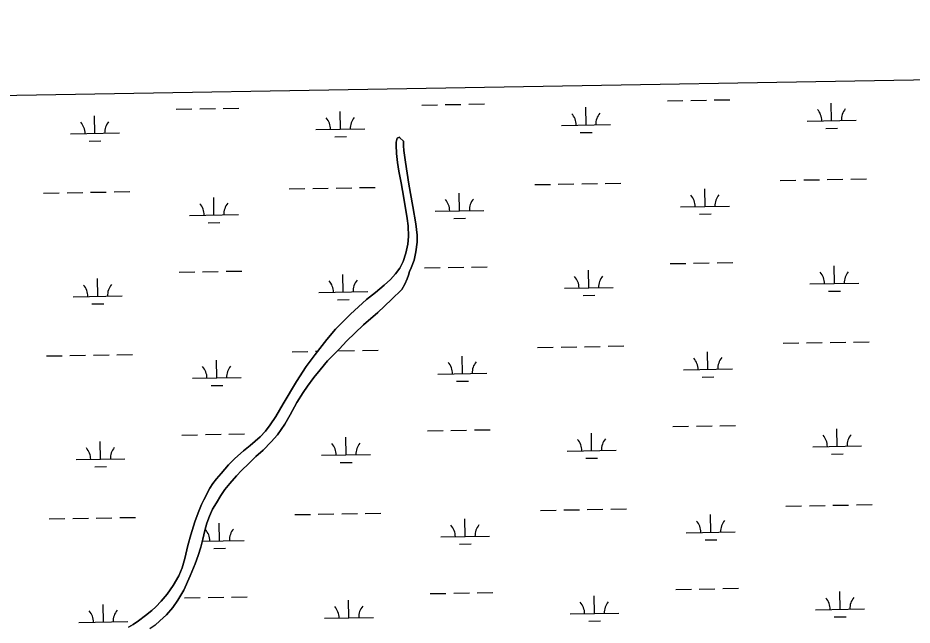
# Model space of a CAD drawing. Extents: x 3892998 to 3931244, y 278583 to 304547.
# Drawn here: x 3919702 to 3921530, y 301507 to 302747 of the extents above; entities that cross this region are included whole.
import ezdxf

# ---------------------------------------------------------------- set-up
doc = ezdxf.new("R2010")
doc.units = 0
for name, color, linetype in [('V-GRID-FRAM', 7, 'Continuous'), ('V-TOPO-SHOR', 7, 'Continuous'), ('V-WETL-SWMP', 7, 'Continuous')]:
    doc.layers.add(name, color=color, linetype=linetype)

msp = doc.modelspace()

# ---------------------------------------------------------------- linework, layer by layer
at = {"layer": 'V-GRID-FRAM'}
msp.add_lwpolyline([(3896958.4, 302195.2), (3928823.6, 302746.7), (3929146.3, 284567.1), (3897265.1, 284015.2), (3896958.4, 302195.2)], dxfattribs=at)
at = {"layer": 'V-TOPO-SHOR'}
for points in [[(3920475.5, 302493), (3920477.4, 302501.2), (3920482, 302503), (3920482.9, 302502), (3920490.5, 302494.8)], [(3919928.2, 301502.6), (3919938, 301507.9), (3919948.9, 301515.7), (3919963.1, 301526.2), (3919975.9, 301536.8), (3919983.9, 301544.1), (3919995.2, 301555.6), (3920007.1, 301569.7), (3920019.6, 301587.8), (3920031.1, 301607.6), (3920037.8, 301623.4), (3920043.3, 301642.5), (3920049.4, 301669.1), (3920055.9, 301691), (3920063.8, 301717.5), (3920070.6, 301735.9), (3920077.7, 301752.8), (3920082, 301762.6), (3920094.2, 301786.6), (3920100.4, 301796), (3920107.9, 301805.5), (3920117.4, 301816.5), (3920132.6, 301834.1), (3920145.6, 301846.8), (3920163.3, 301862.4), (3920176.9, 301873.5), (3920187.4, 301882.4), (3920197.3, 301891.4), (3920208.5, 301903), (3920217.8, 301915.5), (3920229.2, 301932.5), (3920244.1, 301958.4), (3920271.4, 302003.9), (3920291.5, 302034.9), (3920309.9, 302059.6), (3920333.5, 302090.2), (3920351.5, 302110.8), (3920368.1, 302128.4), (3920381.7, 302142), (3920414.4, 302171.4), (3920433.1, 302185.8), (3920450.6, 302200.9), (3920463.5, 302212.8), (3920473.9, 302224.1), (3920482.7, 302235.9), (3920489.4, 302249), (3920495.1, 302266), (3920498.8, 302284.6), (3920500.6, 302300.5), (3920499.8, 302322.2), (3920498, 302337.3), (3920490.7, 302378.5), (3920485.3, 302410), (3920481, 302434), (3920478.1, 302451.6), (3920475.6, 302469.6), (3920475.4, 302486.6), (3920475.5, 302493)], [(3920490.5, 302494.8), (3920490.2, 302485.2), (3920490.9, 302476.2), (3920494.1, 302452), (3920501.3, 302407.5), (3920509.5, 302361.3), (3920515.4, 302326.4), (3920518.4, 302302.9), (3920518.1, 302288.9), (3920515.4, 302268.8), (3920512.3, 302251.7), (3920506, 302236.3), (3920502.6, 302228.6), (3920500.4, 302221.6), (3920497.8, 302214.1), (3920493.2, 302203), (3920486.8, 302192.3), (3920465.5, 302171.8), (3920438.1, 302145.3), (3920408.8, 302120), (3920390.9, 302103.2), (3920374.4, 302087.1), (3920358.8, 302070.4), (3920335.1, 302046.2), (3920320.1, 302028), (3920306.8, 302012.4), (3920294.1, 301994.4), (3920285.5, 301981.5), (3920272.4, 301961.2), (3920258.5, 301936.1), (3920247.4, 301916.8), (3920232.9, 301895.6), (3920219.9, 301881.1), (3920203.1, 301864.2), (3920188.7, 301850.7), (3920174.3, 301837), (3920159.4, 301822.7), (3920148.6, 301811.7), (3920135.3, 301796.1), (3920125.1, 301783.8), (3920116.6, 301771.4), (3920107.8, 301756.7), (3920100.2, 301743.3), (3920093.7, 301729.5), (3920088.4, 301715.1), (3920084.1, 301699.9), (3920080, 301682.4), (3920075.8, 301665.6), (3920070.7, 301649.1), (3920064.4, 301631.7), (3920054.2, 301607.2), (3920041.1, 301578.2), (3920029.1, 301557.6), (3920018.7, 301542.3), (3920005.9, 301527.7), (3919992.4, 301515.1), (3919982.4, 301506.7), (3919972, 301499.2)]]:
    msp.add_lwpolyline(points, dxfattribs=at)
at = {"layer": 'V-WETL-SWMP'}
for p, q in [((3919527.3, 302585.8), (3921970, 302628.1)), ((3921029.4, 302577.5), (3921061.4, 302578)), ((3921077.4, 302578.3), (3921109.4, 302578.9)), ((3921125.4, 302579.2), (3921157.4, 302579.7)), ((3920025.8, 302560.1), (3920057.8, 302560.7)), ((3920073.8, 302560.9), (3920105.7, 302561.5)), ((3920121.7, 302561.8), (3920153.7, 302562.3)), ((3920527.6, 302568.8), (3920559.6, 302569.4)), ((3920575.6, 302569.6), (3920607.6, 302570.2)), ((3920623.6, 302570.5), (3920655.6, 302571)), ((3920863.2, 302528.2), (3920862.6, 302564.2)), ((3921365, 302536.9), (3921364.4, 302572.9)), ((3919859.5, 302510.8), (3919858.9, 302546.8)), ((3920361.4, 302519.5), (3920360.7, 302555.5)), ((3921315, 302536), (3921415, 302537.7)), ((3920311.4, 302518.6), (3920411.3, 302520.4)), ((3920813.2, 302527.3), (3920913.2, 302529)), ((3921353.3, 302521.2), (3921377.3, 302521.6)), ((3919809.5, 302509.9), (3919909.5, 302511.7)), ((3920349.6, 302503.9), (3920373.6, 302504.3)), ((3920477.4, 302501.2), (3920475.5, 302493)), ((3920482, 302503), (3920477.4, 302501.2)), ((3920482.9, 302502), (3920482, 302503)), ((3920490.5, 302494.8), (3920482.9, 302502)), ((3920851.5, 302512.5), (3920875.5, 302513)), ((3919847.8, 302495.2), (3919871.8, 302495.6)), ((3920475.5, 302493), (3920475.4, 302486.6)), ((3920475.4, 302486.6), (3920475.6, 302469.6)), ((3920490.2, 302485.2), (3920490.5, 302494.8)), ((3920490.9, 302476.2), (3920490.2, 302485.2)), ((3920475.6, 302469.6), (3920478.1, 302451.6)), ((3920494.1, 302452), (3920490.9, 302476.2)), ((3920478.1, 302451.6), (3920481, 302434)), ((3920501.3, 302407.5), (3920494.1, 302452)), ((3920481, 302434), (3920485.3, 302410)), ((3920485.3, 302410), (3920490.7, 302378.5)), ((3921260.3, 302415), (3921292.3, 302415.5)), ((3921308.3, 302415.8), (3921340.3, 302416.3)), ((3921356.3, 302416.6), (3921388.3, 302417.2)), ((3921404.3, 302417.5), (3921436.2, 302418)), ((3919898.8, 302391.4), (3919930.7, 302391.9)), ((3920256.6, 302397.6), (3920288.6, 302398.1)), ((3920304.6, 302398.4), (3920336.6, 302399)), ((3920352.6, 302399.2), (3920384.6, 302399.8)), ((3920400.6, 302400.1), (3920432.6, 302400.6)), ((3920509.5, 302361.3), (3920501.3, 302407.5)), ((3920758.4, 302406.3), (3920790.4, 302406.8)), ((3920806.4, 302407.1), (3920838.4, 302407.7)), ((3920854.4, 302407.9), (3920886.4, 302408.5)), ((3920902.4, 302408.8), (3920934.4, 302409.3)), ((3921106.6, 302361.6), (3921106, 302397.5)), ((3919754.8, 302388.9), (3919786.8, 302389.5)), ((3919802.8, 302389.7), (3919834.8, 302390.3)), ((3919850.8, 302390.6), (3919882.8, 302391.1)), ((3920102.9, 302344.2), (3920102.3, 302380.2)), ((3920490.7, 302378.5), (3920498, 302337.3)), ((3920604.7, 302352.9), (3920604.1, 302388.9)), ((3920515.4, 302326.4), (3920509.5, 302361.3)), ((3921056.6, 302360.7), (3921156.6, 302362.4)), ((3920052.9, 302343.3), (3920152.9, 302345)), ((3920498, 302337.3), (3920499.8, 302322.2)), ((3920554.8, 302352), (3920654.7, 302353.7)), ((3920593, 302337.2), (3920617, 302337.6)), ((3921094.8, 302345.9), (3921118.8, 302346.3)), ((3920091.2, 302328.5), (3920115.2, 302329)), ((3920499.8, 302322.2), (3920500.6, 302300.5)), ((3920518.4, 302302.9), (3920515.4, 302326.4)), ((3920500.6, 302300.5), (3920498.8, 302284.6)), ((3920518.1, 302288.9), (3920518.4, 302302.9)), ((3920498.8, 302284.6), (3920495.1, 302266)), ((3920515.4, 302268.8), (3920518.1, 302288.9)), ((3920495.1, 302266), (3920489.4, 302249)), ((3920512.3, 302251.7), (3920515.4, 302268.8)), ((3920489.4, 302249), (3920482.7, 302235.9)), ((3920506, 302236.3), (3920512.3, 302251.7)), ((3921035.2, 302244.9), (3921067.2, 302245.4)), ((3921083.2, 302245.7), (3921115.2, 302246.3)), ((3921131.2, 302246.5), (3921163.2, 302247.1)), ((3920031.5, 302227.5), (3920063.5, 302228)), ((3920079.5, 302228.3), (3920111.5, 302228.9)), ((3920127.5, 302229.2), (3920159.5, 302229.7)), ((3920482.7, 302235.9), (3920473.9, 302224.1)), ((3920500.4, 302221.6), (3920502.6, 302228.6)), ((3920502.6, 302228.6), (3920506, 302236.3)), ((3920533.3, 302236.2), (3920565.3, 302236.7)), ((3920581.3, 302237), (3920613.3, 302237.6)), ((3920629.3, 302237.8), (3920661.3, 302238.4)), ((3920868.9, 302195.6), (3920868.3, 302231.5)), ((3921370.8, 302204.2), (3921370.2, 302240.2)), ((3919865.3, 302178.2), (3919864.7, 302214.2)), ((3920367.1, 302186.9), (3920366.5, 302222.9)), ((3920463.5, 302212.8), (3920450.6, 302200.9)), ((3920473.9, 302224.1), (3920463.5, 302212.8)), ((3920493.2, 302203), (3920497.8, 302214.1)), ((3920497.8, 302214.1), (3920500.4, 302221.6)), ((3920450.6, 302200.9), (3920433.1, 302185.8)), ((3920465.5, 302171.8), (3920486.8, 302192.3)), ((3920486.8, 302192.3), (3920493.2, 302203)), ((3920819, 302194.7), (3920918.9, 302196.4)), ((3921320.8, 302203.4), (3921420.8, 302205.1)), ((3919815.3, 302177.3), (3919915.3, 302179)), ((3920317.1, 302186), (3920417.1, 302187.7)), ((3920433.1, 302185.8), (3920414.4, 302171.4)), ((3920857.2, 302179.9), (3920881.2, 302180.3)), ((3921359, 302188.6), (3921383, 302189)), ((3919853.5, 302162.5), (3919877.5, 302163)), ((3920355.4, 302171.2), (3920379.4, 302171.6)), ((3920414.4, 302171.4), (3920381.7, 302142)), ((3920438.1, 302145.3), (3920465.5, 302171.8)), ((3920381.7, 302142), (3920368.1, 302128.4)), ((3920408.8, 302120), (3920438.1, 302145.3)), ((3920368.1, 302128.4), (3920351.5, 302110.8)), ((3920390.9, 302103.2), (3920408.8, 302120)), ((3920351.5, 302110.8), (3920333.5, 302090.2)), ((3920374.4, 302087.1), (3920390.9, 302103.2)), ((3920333.5, 302090.2), (3920309.9, 302059.6)), ((3920358.8, 302070.4), (3920374.4, 302087.1)), ((3921266, 302082.3), (3921298, 302082.9)), ((3921314, 302083.2), (3921346, 302083.7)), ((3921362, 302084), (3921394, 302084.6)), ((3921410, 302084.8), (3921442, 302085.4)), ((3920262.4, 302065), (3920294.4, 302065.5)), ((3920310.4, 302065.8), (3920314.7, 302065.9)), ((3920335.1, 302046.2), (3920358.8, 302070.4)), ((3920358.3, 302066.6), (3920390.3, 302067.2)), ((3920406.3, 302067.5), (3920438.3, 302068)), ((3920764.2, 302073.6), (3920796.2, 302074.2)), ((3920812.2, 302074.5), (3920844.2, 302075)), ((3920860.2, 302075.3), (3920892.2, 302075.9)), ((3920908.2, 302076.1), (3920940.2, 302076.7)), ((3921112.3, 302028.9), (3921111.7, 302064.9)), ((3919760.5, 302056.3), (3919792.5, 302056.8)), ((3919808.5, 302057.1), (3919840.5, 302057.7)), ((3919856.5, 302057.9), (3919888.5, 302058.5)), ((3919904.5, 302058.8), (3919936.5, 302059.3)), ((3920108.7, 302011.6), (3920108.1, 302047.5)), ((3920309.9, 302059.6), (3920291.5, 302034.9)), ((3920320.1, 302028), (3920335.1, 302046.2)), ((3920610.5, 302020.2), (3920609.9, 302056.2)), ((3920291.5, 302034.9), (3920271.4, 302003.9)), ((3920306.8, 302012.4), (3920320.1, 302028)), ((3921062.3, 302028.1), (3921162.3, 302029.8)), ((3920058.7, 302010.7), (3920158.7, 302012.4)), ((3920294.1, 301994.4), (3920306.8, 302012.4)), ((3920560.5, 302019.4), (3920660.5, 302021.1)), ((3921100.6, 302013.3), (3921124.6, 302013.7)), ((3920096.9, 301995.9), (3920120.9, 301996.3)), ((3920271.4, 302003.9), (3920244.1, 301958.4)), ((3920285.5, 301981.5), (3920294.1, 301994.4)), ((3920598.8, 302004.6), (3920622.8, 302005)), ((3920272.4, 301961.2), (3920285.5, 301981.5)), ((3920244.1, 301958.4), (3920229.2, 301932.5)), ((3920258.5, 301936.1), (3920272.4, 301961.2)), ((3920247.4, 301916.8), (3920258.5, 301936.1)), ((3920229.2, 301932.5), (3920217.8, 301915.5)), ((3920232.9, 301895.6), (3920247.4, 301916.8)), ((3920208.5, 301903), (3920197.3, 301891.4)), ((3920217.8, 301915.5), (3920208.5, 301903)), ((3920539.1, 301903.6), (3920571.1, 301904.1)), ((3920587.1, 301904.4), (3920619.1, 301904.9)), ((3920635.1, 301905.2), (3920667.1, 301905.8)), ((3920874.7, 301862.9), (3920874.1, 301898.9)), ((3921040.9, 301912.2), (3921072.9, 301912.8)), ((3921088.9, 301913.1), (3921120.9, 301913.6)), ((3921136.9, 301913.9), (3921168.9, 301914.5)), ((3921376.5, 301871.6), (3921375.9, 301907.6)), ((3919871, 301845.6), (3919870.4, 301881.5)), ((3920037.3, 301894.9), (3920069.3, 301895.4)), ((3920085.3, 301895.7), (3920117.3, 301896.3)), ((3920133.3, 301896.5), (3920165.3, 301897.1)), ((3920187.4, 301882.4), (3920176.9, 301873.5)), ((3920197.3, 301891.4), (3920187.4, 301882.4)), ((3920203.1, 301864.2), (3920219.9, 301881.1)), ((3920219.9, 301881.1), (3920232.9, 301895.6)), ((3920372.9, 301854.2), (3920372.2, 301890.2)), ((3920163.3, 301862.4), (3920145.6, 301846.8)), ((3920176.9, 301873.5), (3920163.3, 301862.4)), ((3920188.7, 301850.7), (3920203.1, 301864.2)), ((3920824.7, 301862.1), (3920924.7, 301863.8)), ((3921326.5, 301870.7), (3921426.5, 301872.5)), ((3919821, 301844.7), (3919921, 301846.4)), ((3920145.6, 301846.8), (3920132.6, 301834.1)), ((3920174.3, 301837), (3920188.7, 301850.7)), ((3920322.9, 301853.4), (3920422.9, 301855.1)), ((3920863, 301847.3), (3920887, 301847.7)), ((3921364.8, 301856), (3921388.8, 301856.4)), ((3919859.3, 301829.9), (3919883.3, 301830.3)), ((3920132.6, 301834.1), (3920117.4, 301816.5)), ((3920159.4, 301822.7), (3920174.3, 301837)), ((3920361.1, 301838.6), (3920385.1, 301839)), ((3920117.4, 301816.5), (3920107.9, 301805.5)), ((3920135.3, 301796.1), (3920148.6, 301811.7)), ((3920148.6, 301811.7), (3920159.4, 301822.7)), ((3920100.4, 301796), (3920094.2, 301786.6)), ((3920107.9, 301805.5), (3920100.4, 301796)), ((3920125.1, 301783.8), (3920135.3, 301796.1)), ((3920094.2, 301786.6), (3920082, 301762.6)), ((3920107.8, 301756.7), (3920116.6, 301771.4)), ((3920116.6, 301771.4), (3920125.1, 301783.8)), ((3920077.7, 301752.8), (3920070.6, 301735.9)), ((3920082, 301762.6), (3920077.7, 301752.8)), ((3920100.2, 301743.3), (3920107.8, 301756.7)), ((3921367.8, 301751.4), (3921399.8, 301751.9)), ((3921415.8, 301752.2), (3921447.8, 301752.8)), ((3920070.6, 301735.9), (3920063.8, 301717.5)), ((3920093.7, 301729.5), (3920100.2, 301743.3)), ((3920316.1, 301733.2), (3920348.1, 301733.7)), ((3920364.1, 301734), (3920396.1, 301734.6)), ((3920412.1, 301734.8), (3920444.1, 301735.4)), ((3920770, 301741), (3920801.9, 301741.6)), ((3920817.9, 301741.9), (3920849.9, 301742.4)), ((3920865.9, 301742.7), (3920897.9, 301743.2)), ((3920913.9, 301743.5), (3920945.9, 301744.1)), ((3921271.8, 301749.7), (3921303.8, 301750.3)), ((3921319.8, 301750.5), (3921351.8, 301751.1)), ((3919766.3, 301723.7), (3919798.3, 301724.2)), ((3919814.3, 301724.5), (3919846.3, 301725)), ((3919862.3, 301725.3), (3919894.3, 301725.9)), ((3919910.3, 301726.1), (3919942.3, 301726.7)), ((3920063.8, 301717.5), (3920055.9, 301691)), ((3920084.1, 301699.9), (3920088.4, 301715.1)), ((3920088.4, 301715.1), (3920093.7, 301729.5)), ((3920268.1, 301732.3), (3920300.1, 301732.9)), ((3920616.3, 301687.6), (3920615.6, 301723.6)), ((3921118.1, 301696.3), (3921117.5, 301732.3)), ((3920080, 301682.4), (3920084.1, 301699.9)), ((3920114.4, 301678.9), (3920113.8, 301714.9)), ((3921068.1, 301695.4), (3921168.1, 301697.2)), ((3920055.9, 301691), (3920049.4, 301669.1)), ((3920075.8, 301665.6), (3920080, 301682.4)), ((3920079, 301678.3), (3920164.4, 301679.8)), ((3920566.3, 301686.7), (3920666.3, 301688.5)), ((3921106.4, 301680.7), (3921130.4, 301681.1)), ((3920049.4, 301669.1), (3920043.3, 301642.5)), ((3920070.7, 301649.1), (3920075.8, 301665.6)), ((3920102.7, 301663.3), (3920126.7, 301663.7)), ((3920604.5, 301672), (3920628.5, 301672.4)), ((3920043.3, 301642.5), (3920037.8, 301623.4)), ((3920064.4, 301631.7), (3920070.7, 301649.1)), ((3920054.2, 301607.2), (3920064.4, 301631.7)), ((3920031.1, 301607.6), (3920019.6, 301587.8)), ((3920037.8, 301623.4), (3920031.1, 301607.6)), ((3920041.1, 301578.2), (3920054.2, 301607.2)), ((3920019.6, 301587.8), (3920007.1, 301569.7)), ((3920007.1, 301569.7), (3919995.2, 301555.6)), ((3920029.1, 301557.6), (3920041.1, 301578.2)), ((3920544.9, 301570.9), (3920576.9, 301571.5)), ((3920592.9, 301571.8), (3920624.9, 301572.3)), ((3920640.9, 301572.6), (3920672.8, 301573.1)), ((3921046.7, 301579.6), (3921078.7, 301580.2)), ((3921094.7, 301580.4), (3921126.7, 301581)), ((3921142.7, 301581.3), (3921174.7, 301581.8)), ((3921382.3, 301539), (3921381.7, 301575)), ((3919995.2, 301555.6), (3919983.9, 301544.1)), ((3920018.7, 301542.3), (3920029.1, 301557.6)), ((3920043, 301562.2), (3920075, 301562.8)), ((3920091, 301563.1), (3920123, 301563.6)), ((3920139, 301563.9), (3920171, 301564.5)), ((3920378.6, 301521.6), (3920378, 301557.6)), ((3920880.5, 301530.3), (3920879.8, 301566.3)), ((3919876.8, 301512.9), (3919876.2, 301548.9)), ((3919975.9, 301536.8), (3919963.1, 301526.2)), ((3919983.9, 301544.1), (3919975.9, 301536.8)), ((3920005.9, 301527.7), (3920018.7, 301542.3)), ((3921332.3, 301538.1), (3921432.3, 301539.9)), ((3919948.9, 301515.7), (3919938, 301507.9)), ((3919963.1, 301526.2), (3919948.9, 301515.7)), ((3919982.4, 301506.7), (3919992.4, 301515.1)), ((3919992.4, 301515.1), (3920005.9, 301527.7)), ((3920328.6, 301520.7), (3920428.6, 301522.5)), ((3920830.5, 301529.4), (3920930.5, 301531.2)), ((3920868.7, 301514.7), (3920892.7, 301515.1)), ((3921370.6, 301523.4), (3921394.6, 301523.8)), ((3919826.8, 301512.1), (3919926.8, 301513.8)), ((3919938, 301507.9), (3919928.2, 301502.6))]:
    msp.add_line(p, q, dxfattribs=at)
for centre, start, end in [((3921309.8, 302536.4), 0.2199, 41.7635), ((3921420.2, 302538.3), 140.2199, 181.7635), ((3920306.1, 302519), 0.2199, 41.7635), ((3920416.6, 302520.9), 140.2199, 181.7635), ((3920807.9, 302527.7), 0.2199, 41.7635), ((3920918.4, 302529.6), 140.2199, 181.7635), ((3919804.3, 302510.3), 0.2199, 41.7635), ((3919914.7, 302512.2), 140.2199, 181.7635), ((3920549.5, 302352.4), 0.2199, 41.7635), ((3920660, 302354.3), 140.2199, 181.7635), ((3921051.3, 302361.1), 0.2199, 41.7635), ((3921161.8, 302363), 140.2199, 181.7635), ((3920047.7, 302343.7), 0.2199, 41.7635), ((3920158.1, 302345.6), 140.2199, 181.7635), ((3921315.5, 302203.8), 0.2199, 41.7635), ((3921426, 302205.7), 140.2199, 181.7635), ((3920311.9, 302186.4), 0.2199, 41.7635), ((3920422.3, 302188.3), 140.2199, 181.7635), ((3920813.7, 302195.1), 0.2199, 41.7635), ((3920924.2, 302197), 140.2199, 181.7635), ((3919810, 302177.7), 0.2199, 41.7635), ((3919920.5, 302179.6), 140.2199, 181.7635), ((3920665.7, 302021.7), 140.2199, 181.7635), ((3921057.1, 302028.4), 0.2199, 41.7635), ((3921167.6, 302030.4), 140.2199, 181.7635), ((3920053.4, 302011.1), 0.2199, 41.7635), ((3920163.9, 302013), 140.2199, 181.7635), ((3920555.3, 302019.8), 0.2199, 41.7635), ((3920819.5, 301862.4), 0.2199, 41.7635), ((3920929.9, 301864.4), 140.2199, 181.7635), ((3921321.3, 301871.1), 0.2199, 41.7635), ((3921431.8, 301873), 140.2199, 181.7635), ((3919815.8, 301845.1), 0.2199, 41.7635), ((3919926.3, 301847), 140.2199, 181.7635), ((3920317.6, 301853.8), 0.2199, 41.7635), ((3920428.1, 301855.7), 140.2199, 181.7635), ((3921062.9, 301695.8), 0.2199, 41.7635), ((3921173.3, 301697.7), 140.2199, 181.7635), ((3920059.2, 301678.4), 0.2199, 41.7635), ((3920169.7, 301680.4), 140.2199, 181.7635), ((3920561, 301687.1), 0.2199, 41.7635), ((3920671.5, 301689), 140.2199, 181.7635), ((3920825.2, 301529.8), 0.2199, 41.7635), ((3920935.7, 301531.7), 140.2199, 181.7635), ((3921327.1, 301538.5), 0.2199, 41.7635), ((3921437.5, 301540.4), 140.2199, 181.7635), ((3919821.6, 301512.4), 0.2199, 41.7635), ((3919932, 301514.4), 140.2199, 181.7635), ((3920323.4, 301521.1), 0.2199, 41.7635), ((3920433.9, 301523), 140.2199, 181.7635)]:
    msp.add_arc(centre, 35.2, start, end, dxfattribs=at)

doc.saveas('drawing.dxf')
